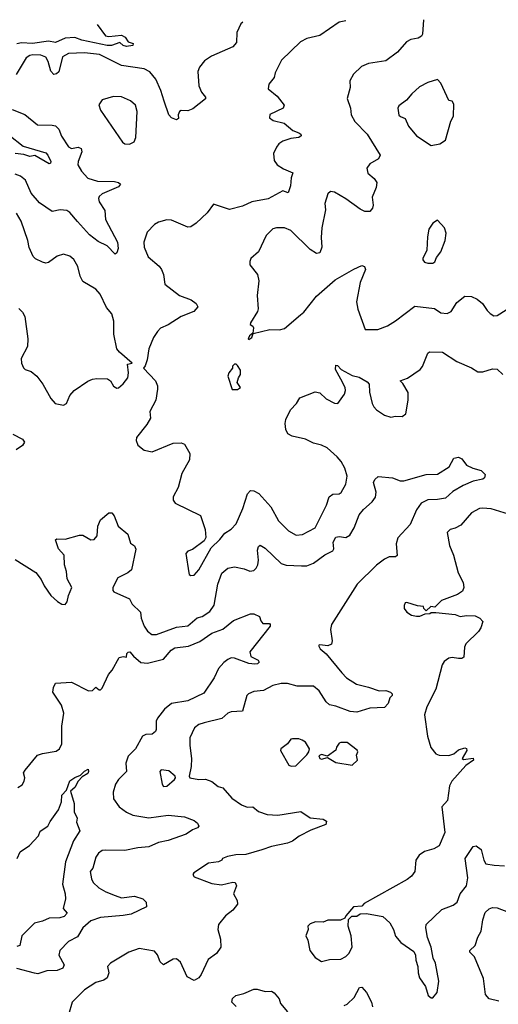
# Model space of a CAD drawing. Extents: x 2199565 to 2323334, y 894172 to 1018966.
# Tile 435 of 440: x 2307923 to 2310892, y 1012701 to 1018804. Entities that reach past the tile are written whole.
import ezdxf

# ---------------------------------------------------------------- set-up
doc = ezdxf.new("R2010")
doc.units = 0

msp = doc.modelspace()

# ---------------------------------------------------------------- linework, layer by layer
at = {"layer": '0CON10XD'}
for points in [[(2309308.1, 1018788.2), (2309295, 1018779.2), (2309269.2, 1018725), (2309267.3, 1018662.7), (2309244.2, 1018635.8), (2309112.6, 1018577.4), (2309070, 1018550), (2309039.1, 1018510.9), (2309027, 1018483), (2309033.3, 1018395), (2309051.4, 1018355), (2309075.6, 1018325), (2309075.4, 1018314.6), (2308997.9, 1018252.1), (2308965, 1018240), (2308925, 1018242), (2308915, 1018236), (2308906, 1018215), (2308907.5, 1018192.5), (2308895, 1018184.2), (2308865, 1018196), (2308848.6, 1018215), (2308818.4, 1018298.4), (2308798.7, 1018365), (2308766.9, 1018435), (2308730.6, 1018480.6), (2308695, 1018500.4), (2308555, 1018520.8), (2308418, 1018588), (2308325, 1018598.1), (2308225, 1018593.8), (2308189.5, 1018575), (2308165, 1018481.9), (2308152.1, 1018467.9), (2308135, 1018465.5), (2308115.8, 1018485.7), (2308099.2, 1018545), (2308085, 1018571.1), (2308054.7, 1018584.7), (2308005, 1018587.3), (2307985, 1018582.7), (2307962.7, 1018567.3), (2307901.1, 1018465)], [(2309946.4, 1018797.4), (2309905, 1018789.1), (2309785, 1018705.7), (2309705, 1018687.1), (2309665, 1018667.5), (2309547, 1018553), (2309507.1, 1018475), (2309502, 1018445), (2309468, 1018405), (2309463.8, 1018375), (2309519.7, 1018329.7), (2309563.8, 1018275), (2309556.7, 1018255), (2309475, 1018216.2), (2309472.5, 1018195), (2309495, 1018180), (2309562.7, 1018162.7), (2309617.1, 1018117.1), (2309655, 1018103.8), (2309666, 1018095), (2309668, 1018085), (2309655, 1018074.4), (2309605, 1018068.2), (2309555, 1018052.1), (2309530.6, 1018035), (2309515.6, 1018015), (2309497.5, 1017975), (2309501.7, 1017931.7), (2309520, 1017905), (2309559.5, 1017879.5), (2309617.5, 1017855), (2309605.9, 1017824.1), (2309602.9, 1017775), (2309588.8, 1017731.2), (2309555, 1017743.3), (2309465, 1017693.1), (2309363.9, 1017676.1), (2309305, 1017648.9), (2309225, 1017627.5), (2309125, 1017661.2), (2309085, 1017606.2), (2309017.3, 1017542.7), (2308985, 1017521.2), (2308965, 1017518), (2308865, 1017561.9), (2308835, 1017564.4), (2308785, 1017549.4), (2308760, 1017535), (2308713, 1017487), (2308692.2, 1017425), (2308694.6, 1017394.6), (2308720, 1017335), (2308787.3, 1017277.3), (2308803.1, 1017255), (2308815.8, 1017225), (2308823.8, 1017165), (2308915, 1017093.8), (2308986.8, 1017066.8), (2309016.7, 1017045), (2309027.5, 1017025), (2309004.1, 1016995.9), (2308925, 1016964.3), (2308845, 1016911.8), (2308797.1, 1016892.9), (2308777.6, 1016872.4), (2308753.3, 1016835), (2308724, 1016765), (2308714, 1016695), (2308701.7, 1016658.3), (2308690, 1016645), (2308765.5, 1016565.5), (2308777.1, 1016535), (2308777.5, 1016515), (2308768.1, 1016445), (2308730.8, 1016375), (2308734.3, 1016335), (2308711.2, 1016295), (2308648, 1016215), (2308646.2, 1016195), (2308655, 1016167.5), (2308696.1, 1016136.1), (2308745, 1016126.2), (2308875, 1016179.2), (2308925, 1016180.8), (2308945, 1016173.3), (2308977.8, 1016115), (2308976.7, 1016075), (2308928.5, 1015991.5), (2308905.5, 1015904.5), (2308874.4, 1015845.6), (2308875.8, 1015825), (2308887, 1015807), (2309045, 1015731.2), (2309074.3, 1015644.3), (2309077.8, 1015595), (2309067.1, 1015572.9), (2308995, 1015520), (2308965, 1015508.8), (2308954.3, 1015495.7), (2308971.2, 1015375), (2308974.2, 1015364.2), (2308985, 1015358.8), (2309005, 1015362), (2309034.2, 1015395), (2309109.7, 1015530.3), (2309165, 1015582), (2309195, 1015622), (2309235, 1015645.8), (2309265, 1015679.2), (2309307.1, 1015775), (2309336.5, 1015865), (2309355, 1015885.5), (2309375, 1015884.4), (2309407.2, 1015867.2), (2309480.4, 1015785), (2309528.5, 1015698.5), (2309591.4, 1015635), (2309638.7, 1015608.7), (2309677.6, 1015612.4), (2309755.8, 1015654.2), (2309825.2, 1015794.8), (2309843.6, 1015846.4), (2309865, 1015863.1), (2309905, 1015864.4), (2309917.5, 1015872.5), (2309946.9, 1015925), (2309954.4, 1015975), (2309940.6, 1016025), (2309916.4, 1016065), (2309892.2, 1016095), (2309829.5, 1016149.5), (2309795, 1016165.9), (2309745, 1016178.9), (2309695, 1016204.6), (2309613, 1016223), (2309586.7, 1016236.7), (2309573.8, 1016263.8), (2309569.4, 1016300.6), (2309573.1, 1016325), (2309602.9, 1016385), (2309640.8, 1016425), (2309660.3, 1016459.7), (2309755, 1016497.5), (2309785, 1016492), (2309823.6, 1016453.6), (2309875, 1016426.2), (2309896.7, 1016425), (2309936.9, 1016483.1), (2309943.5, 1016505), (2309941.8, 1016525), (2309915.6, 1016575), (2309881.4, 1016635), (2309885, 1016662.5), (2309895, 1016660), (2309916.6, 1016636.6), (2309985, 1016598.1), (2310028.8, 1016588.8), (2310079.1, 1016559.1), (2310091.4, 1016545), (2310093.5, 1016495), (2310109.4, 1016425), (2310119.4, 1016405), (2310135.5, 1016385.5), (2310185, 1016353.8), (2310225, 1016340), (2310255, 1016346.7), (2310296.4, 1016343.6), (2310318, 1016362), (2310333.3, 1016445), (2310333, 1016493), (2310300, 1016550), (2310282.5, 1016565), (2310328.3, 1016581.7), (2310406.7, 1016635), (2310422, 1016655), (2310455, 1016737.5), (2310465, 1016746), (2310545, 1016744), (2310634.6, 1016684.6), (2310726, 1016646), (2310765, 1016621.4), (2310795, 1016622.2), (2310855, 1016640.8), (2310885, 1016638), (2310920.8, 1016605)], [(2310427.5, 1018804.3), (2310421.9, 1018715), (2310415, 1018702.5), (2310395, 1018689.4), (2310348.2, 1018681.8), (2310322.6, 1018667.4), (2310266.2, 1018603.8), (2310195, 1018550), (2310087.3, 1018532.7), (2310042.5, 1018515), (2309992.7, 1018467.3), (2309970, 1018425), (2309971.9, 1018385), (2309954.2, 1018315), (2309974.3, 1018255), (2309978.1, 1018215), (2310002.7, 1018172.7), (2310078.8, 1018095), (2310158.6, 1017965), (2310148.9, 1017941.1), (2310095, 1017911.2), (2310076.4, 1017883.6), (2310082.7, 1017852.7), (2310120.9, 1017820.9), (2310139.2, 1017795), (2310134.2, 1017765), (2310109.1, 1017705), (2310115.7, 1017655), (2310112, 1017635), (2310095, 1017616), (2310064.1, 1017615.9), (2310035, 1017629.1), (2309945, 1017694.4), (2309875, 1017735.7), (2309851.7, 1017738.3), (2309834, 1017725), (2309815.6, 1017665), (2309819.5, 1017625), (2309796.8, 1017515), (2309793.2, 1017455), (2309797.9, 1017395), (2309785, 1017358.8), (2309765, 1017355.8), (2309725, 1017379.5), (2309605, 1017498.1), (2309565, 1017514.3), (2309515, 1017514.2), (2309492.7, 1017507.3), (2309452.6, 1017467.4), (2309403.8, 1017365), (2309357.5, 1017325), (2309350, 1017305), (2309350, 1017285), (2309398.8, 1017225), (2309407.1, 1017185), (2309395.8, 1017095), (2309403, 1017013), (2309398.8, 1016995), (2309353.8, 1016925), (2309352.5, 1016915), (2309370, 1016905), (2309373.3, 1016895), (2309368.3, 1016861.7), (2309347.5, 1016845), (2309340, 1016825), (2309345, 1016822.5), (2309362.5, 1016835), (2309371.7, 1016858.3), (2309475, 1016883.3), (2309535, 1016881.2), (2309565, 1016890), (2309663.8, 1016975), (2309685, 1016992), (2309765, 1017091.4), (2309878.9, 1017191.1), (2309995, 1017258.1), (2310045, 1017280), (2310062.5, 1017275), (2310068, 1017255), (2310034, 1017176), (2310011.8, 1017055), (2310020.2, 1017010.2), (2310065, 1016883.8), (2310145, 1016883.8), (2310205, 1016906), (2310255, 1016937.1), (2310375, 1017029.4), (2310495, 1017014.2), (2310535, 1016988.1), (2310575, 1016982.2), (2310600, 1016995), (2310635, 1017052), (2310685, 1017091.2), (2310725, 1017087.5), (2310761.1, 1017071.1), (2310794.6, 1017044.6), (2310821.8, 1017001.8), (2310842.1, 1016982.1), (2310865, 1016969.2), (2310885, 1016970), (2310940, 1017005)], [(2308403.8, 1018775.2), (2308455, 1018704), (2308475, 1018699.4), (2308555, 1018709.1), (2308578, 1018695), (2308596.4, 1018666.4), (2308627.7, 1018657.7), (2308625.6, 1018645), (2308585, 1018637.1), (2308564.4, 1018645), (2308545, 1018662.5), (2308493.3, 1018645), (2308465, 1018645.2), (2308308.2, 1018678.2), (2308265, 1018693.5), (2308205, 1018689.8), (2308145, 1018662.4), (2308100.9, 1018670.9), (2308002.8, 1018657.2), (2307935, 1018660), (2307905, 1018654.8)], [(2310475, 1018024), (2310530, 1018035), (2310565, 1018057.5), (2310598, 1018175), (2310613.9, 1018206.1), (2310615, 1018280), (2310605, 1018300), (2310585, 1018302.5), (2310535, 1018410), (2310515, 1018433.3), (2310455, 1018416), (2310402.7, 1018387.3), (2310356.2, 1018345), (2310323.3, 1018305), (2310275, 1018270), (2310268, 1018255), (2310275, 1018213.3), (2310285, 1018203.3), (2310315, 1018192.5), (2310335, 1018143.3), (2310384.5, 1018084.5), (2310475, 1018024)], [(2308605, 1018033.3), (2308633, 1018047), (2308643.8, 1018075), (2308651.9, 1018235), (2308642, 1018275), (2308610.9, 1018300.9), (2308555, 1018325.7), (2308505, 1018327.5), (2308435, 1018306.7), (2308413.9, 1018276.1), (2308425, 1018243.3), (2308560, 1018045), (2308575, 1018033.8), (2308605, 1018033.3)], [(2307877, 1018247), (2307955, 1018217.1), (2308033.5, 1018153.5), (2308125, 1018151.5), (2308145.4, 1018145.4), (2308165, 1018126), (2308182.6, 1018082.6), (2308225, 1018015.7), (2308245, 1018005.6), (2308285, 1018014.4), (2308305, 1018006), (2308307.9, 1017985), (2308285.6, 1017925), (2308284.4, 1017905), (2308306.7, 1017865), (2308345, 1017822.9), (2308405, 1017803.1), (2308511.5, 1017801.5), (2308536.7, 1017795), (2308549.2, 1017785), (2308535, 1017768.9), (2308434, 1017725), (2308415, 1017708.8), (2308411.9, 1017695), (2308415.8, 1017675), (2308452.1, 1017622.1), (2308454.5, 1017565), (2308530.3, 1017425), (2308534.6, 1017385.4), (2308525, 1017358.8), (2308515, 1017351.2), (2308465, 1017403.3), (2308409.5, 1017429.5), (2308355, 1017470.9), (2308282.5, 1017552.5), (2308235, 1017608.9), (2308215, 1017620.5), (2308175, 1017625.6), (2308125, 1017615.8), (2308045, 1017669.5), (2307995, 1017729.1), (2307958.7, 1017808.7), (2307928.1, 1017835), (2307895, 1017845.9)], [(2307855, 1018091.5), (2307945, 1018020), (2308085, 1017978.9), (2308098.5, 1017965), (2308115.5, 1017925), (2308114.2, 1017915.8), (2308105, 1017911.4), (2308017.1, 1017962.9), (2307985, 1017956.1), (2307947.9, 1017967.9), (2307895, 1017974)], [(2308195, 1016413.8), (2308212.5, 1016425), (2308233.8, 1016475), (2308260, 1016505), (2308345, 1016563.3), (2308375, 1016576.5), (2308400.8, 1016580.8), (2308467.3, 1016577.3), (2308485.8, 1016565.8), (2308505, 1016533.3), (2308525, 1016520), (2308535, 1016522.5), (2308565, 1016546.2), (2308593.8, 1016585), (2308598.8, 1016615), (2308591.7, 1016668.3), (2308620, 1016675), (2308542.8, 1016742.8), (2308525.6, 1016765), (2308507.5, 1016855), (2308506.5, 1016935), (2308495, 1016982), (2308461.2, 1017021.2), (2308422.3, 1017102.3), (2308395, 1017134.4), (2308315, 1017182), (2308298.9, 1017215), (2308284.3, 1017275), (2308258.6, 1017318.6), (2308235, 1017338.6), (2308195, 1017350.8), (2308155, 1017337.5), (2308101.1, 1017298.9), (2308085, 1017295.6), (2308065, 1017301.9), (2308021.4, 1017321.4), (2308006.2, 1017336.2), (2307981.9, 1017391.9), (2307972.7, 1017435), (2307932.9, 1017555), (2307902.5, 1017605)], [(2310485, 1017294.2), (2310497.3, 1017302.7), (2310508.8, 1017331.2), (2310535.8, 1017365), (2310562, 1017435), (2310568.3, 1017481.7), (2310558, 1017515), (2310515, 1017562.5), (2310485, 1017543.3), (2310460, 1017505), (2310451.7, 1017458.3), (2310448, 1017375), (2310423.8, 1017325), (2310423.8, 1017315), (2310435, 1017301.2), (2310454.2, 1017294.2), (2310485, 1017294.2)], [(2307918, 1017015), (2307941.3, 1016991.3), (2307955.7, 1016965), (2307974.4, 1016825), (2307971.3, 1016778.7), (2307932.5, 1016705), (2307934, 1016675), (2307946.2, 1016646.2), (2307956.4, 1016636.4), (2307995, 1016624), (2308030, 1016595), (2308066, 1016545), (2308115.9, 1016455.9), (2308143.3, 1016425), (2308195, 1016413.8)], [(2309241.7, 1016511.7), (2309275, 1016512.5), (2309292.5, 1016525), (2309272.5, 1016555), (2309280, 1016585), (2309292.5, 1016605), (2309291.7, 1016631.7), (2309275, 1016660), (2309265, 1016670), (2309255, 1016670), (2309243, 1016657), (2309242.5, 1016645), (2309220, 1016615), (2309213.3, 1016595), (2309241.7, 1016511.7)], [(2307880, 1016235), (2307940, 1016205), (2307952.5, 1016185), (2307940, 1016165), (2307901.7, 1016138.3)], [(2307895, 1015458.1), (2308022.5, 1015377.5), (2308056, 1015335), (2308074.2, 1015295), (2308116, 1015235), (2308157.3, 1015197.3), (2308185, 1015181.2), (2308205, 1015180), (2308218, 1015195), (2308225.8, 1015235), (2308246.7, 1015285), (2308218.3, 1015338.3), (2308213, 1015383), (2308200, 1015425), (2308198, 1015485), (2308164, 1015525), (2308145, 1015580), (2308153.3, 1015586.7), (2308205, 1015583.8), (2308295, 1015610), (2308315, 1015610), (2308365, 1015580), (2308385, 1015581.2), (2308403.8, 1015605), (2308407.5, 1015665), (2308424, 1015705), (2308475, 1015746.7), (2308495, 1015746.7), (2308509.5, 1015729.5), (2308534, 1015665), (2308593.3, 1015615), (2308609.3, 1015559.3), (2308635, 1015543.3), (2308642.7, 1015522.7), (2308615.6, 1015394.4), (2308594.6, 1015375.4), (2308531.2, 1015345), (2308500.8, 1015285), (2308501.2, 1015265), (2308507.3, 1015257.3), (2308604, 1015214), (2308621.4, 1015181.4), (2308672.7, 1015132.7), (2308676.9, 1015095), (2308695.5, 1015045.5), (2308715, 1015013.8), (2308742.6, 1014992.6), (2308772.5, 1014992.5), (2308895, 1015037.8), (2308965, 1015047.9), (2309023.6, 1015096.4), (2309055, 1015105.5), (2309103.1, 1015135), (2309128.5, 1015175), (2309151.4, 1015305), (2309177.4, 1015372.6), (2309214.6, 1015405.4), (2309255, 1015412.9), (2309315, 1015400.8), (2309350, 1015385), (2309375, 1015389.2), (2309390.8, 1015405), (2309399.4, 1015425), (2309403.5, 1015455), (2309397.9, 1015515), (2309405, 1015538.8), (2309415, 1015548), (2309445, 1015529.2), (2309545, 1015433.3), (2309575, 1015423.6), (2309671.2, 1015418.8), (2309705, 1015419.5), (2309746.2, 1015435), (2309815, 1015487.5), (2309865, 1015512), (2309870.6, 1015525), (2309866.9, 1015565), (2309885, 1015595.8), (2309905, 1015601.4), (2309945, 1015594.4), (2309970.2, 1015609.8), (2309998.2, 1015655), (2310029.5, 1015735), (2310055, 1015768), (2310109.2, 1015815), (2310130, 1015845), (2310134.2, 1015875), (2310118, 1015935), (2310125, 1015953.3), (2310146.4, 1015973.6), (2310235, 1015964.3), (2310283.9, 1015946.1), (2310305, 1015945.8), (2310445, 1015985.7), (2310515, 1015988), (2310587.6, 1016032.4), (2310615, 1016086.2), (2310645, 1016092), (2310665, 1016082), (2310695, 1016042.9), (2310733.4, 1016023.4), (2310785, 1016008.8), (2310811.2, 1015985), (2310805.8, 1015965), (2310795, 1015956.7), (2310735, 1015944.6), (2310673.2, 1015916.8), (2310610.3, 1015879.7), (2310565, 1015839.1), (2310515, 1015829.6), (2310455, 1015829), (2310412.9, 1015807.1), (2310383.5, 1015765), (2310344.5, 1015675), (2310267.8, 1015592.2), (2310257.3, 1015555), (2310265, 1015483.8), (2310255, 1015474.4), (2310215, 1015474.5), (2310185, 1015461.1), (2310136.3, 1015423.7), (2310016, 1015305), (2309857.5, 1015055), (2309851.3, 1015025), (2309860.9, 1014955), (2309856.6, 1014933.4), (2309835, 1014922), (2309785, 1014930), (2309777.5, 1014925), (2309786.7, 1014905), (2309824.4, 1014874.4), (2309920.6, 1014755), (2309950, 1014725), (2310012, 1014685), (2310087.1, 1014667.1), (2310153.2, 1014643.2), (2310195, 1014645.8), (2310223.3, 1014635), (2310232.5, 1014625), (2310232.5, 1014615), (2310219.3, 1014600.7), (2310208.8, 1014565), (2310185, 1014540), (2310095, 1014535.6), (2310015, 1014510.9), (2309973.8, 1014515), (2309885, 1014548.5), (2309845, 1014556.7), (2309825, 1014575.7), (2309781.5, 1014645), (2309745, 1014672.9), (2309643.7, 1014673.7), (2309585, 1014688.7), (2309545, 1014690.4), (2309492.2, 1014677.8), (2309435, 1014646.9), (2309375, 1014638.9), (2309342, 1014625), (2309332.2, 1014615), (2309305, 1014517.5), (2309235, 1014514.2), (2309213.8, 1014505), (2309177.3, 1014472.7), (2309066.4, 1014446.4), (2309034.1, 1014435.9), (2309007.5, 1014415), (2308977.7, 1014352.3), (2308977.5, 1014305), (2308988.8, 1014225), (2308986.2, 1014175), (2308973.3, 1014115), (2308977.5, 1014105), (2309035, 1014094.2), (2309075.8, 1014095.8), (2309115, 1014082), (2309155, 1014052), (2309183, 1014043), (2309238.5, 1013978.5), (2309298.1, 1013938.1), (2309333.9, 1013923.9), (2309368.8, 1013925), (2309405, 1013896.5), (2309458.1, 1013878.1), (2309525, 1013872.7), (2309666.9, 1013896.9), (2309725, 1013857.5), (2309805, 1013848.6), (2309825.4, 1013835.4), (2309821.4, 1013815), (2309729.7, 1013780.3), (2309657.2, 1013742.8), (2309615, 1013712.9), (2309585, 1013700), (2309485, 1013680), (2309425, 1013657.7), (2309325, 1013630.3), (2309262.9, 1013627.1), (2309213, 1013617), (2309180, 1013605), (2309177.5, 1013595), (2309155.8, 1013584.2), (2309095, 1013576.2), (2309002.5, 1013515), (2308997.5, 1013505), (2309005, 1013491.2), (2309115, 1013449.2), (2309175, 1013440.5), (2309245, 1013458.8), (2309260, 1013455), (2309267.5, 1013435), (2309249.2, 1013385), (2309271.4, 1013345), (2309275, 1013322.5), (2309245.6, 1013285), (2309199.8, 1013250.2), (2309156.9, 1013195), (2309151.4, 1013165), (2309169.4, 1013105), (2309170.6, 1013055), (2309144.7, 1013015.3), (2309091.8, 1012978.2), (2309048.9, 1012885), (2309034.2, 1012865), (2309005, 1012849.2), (2308962.2, 1012872.2), (2308921.1, 1012961.1), (2308895, 1012981.9), (2308875, 1012981.1), (2308815, 1012945.8), (2308795, 1012964.2), (2308777.6, 1013007.6), (2308760, 1013030), (2308665, 1013047.2), (2308599.6, 1013025), (2308485.4, 1012955), (2308468.5, 1012935), (2308475.6, 1012895), (2308465, 1012864.2), (2308445, 1012851.5), (2308395, 1012836.5), (2308325, 1012791.4), (2308247.5, 1012715), (2308225.7, 1012635)], [(2310955, 1015740), (2310847.9, 1015772.1), (2310792.9, 1015777.1), (2310775, 1015774.5), (2310725, 1015747.1), (2310658.6, 1015671.4), (2310625, 1015652.5), (2310592.5, 1015645), (2310573.8, 1015625), (2310588.8, 1015545), (2310614.2, 1015485), (2310643.1, 1015375), (2310673.1, 1015315), (2310677.5, 1015285), (2310669.1, 1015260.9), (2310639.1, 1015240.9), (2310540, 1015205), (2310498.3, 1015161.7), (2310473, 1015167), (2310445, 1015140), (2310430, 1015155), (2310427, 1015167), (2310390.7, 1015170.7), (2310325, 1015192.5), (2310315, 1015190), (2310307, 1015173), (2310307.5, 1015155), (2310325, 1015132.5), (2310354.1, 1015114.1), (2310385, 1015106.7), (2310405, 1015107.5), (2310438.3, 1015121.7), (2310467, 1015123), (2310475, 1015130), (2310505, 1015130), (2310625, 1015116.2), (2310655, 1015105.8), (2310695, 1015112), (2310748.3, 1015108.3), (2310777.5, 1015095), (2310796.4, 1015073.6), (2310783.8, 1015035), (2310768.3, 1015011.7), (2310691.1, 1014935), (2310682.2, 1014915), (2310677.3, 1014852.7), (2310665.6, 1014844.4), (2310645, 1014844.4), (2310605, 1014850.6), (2310585, 1014846.9), (2310556.2, 1014825), (2310544.2, 1014805), (2310503.8, 1014655), (2310449.4, 1014545), (2310434.5, 1014495.5), (2310452.2, 1014362.2), (2310473.2, 1014293.2), (2310505, 1014252.9), (2310525, 1014244.4), (2310585, 1014243.3), (2310616.9, 1014253.1), (2310645, 1014278.8), (2310685, 1014290), (2310695, 1014287.5), (2310696.7, 1014275), (2310667.5, 1014225), (2310675, 1014217.5), (2310736, 1014226), (2310738.8, 1014215), (2310689.7, 1014180.3), (2310604, 1014085), (2310588.8, 1014055), (2310577.5, 1013965), (2310542, 1013925), (2310559.4, 1013765), (2310525, 1013683.3), (2310492.5, 1013665), (2310435, 1013648), (2310400, 1013625), (2310381.2, 1013595), (2310374, 1013525), (2310353.8, 1013495), (2310326.2, 1013473.8), (2310060, 1013325), (2310045, 1013310), (2309993.9, 1013306.1), (2309945, 1013250), (2309940, 1013235), (2309913, 1013223), (2309835, 1013223.3), (2309805, 1013210), (2309757, 1013213), (2309725, 1013200), (2309710, 1013185), (2309712.5, 1013165), (2309697.5, 1013125), (2309709.3, 1013099.3), (2309723.3, 1013035), (2309755, 1012990), (2309795, 1012966.7), (2309845, 1012979.2), (2309915, 1012981.2), (2309945, 1012996.7), (2309964, 1013016), (2309986.2, 1013055), (2309980, 1013125), (2309960, 1013185), (2309962.5, 1013227.5), (2309983, 1013247), (2310015, 1013247.5), (2310035, 1013262.5), (2310075, 1013263.3), (2310175, 1013244.2), (2310218, 1013205), (2310242, 1013165), (2310255, 1013124), (2310288, 1013085), (2310367.6, 1013027.6), (2310378, 1013005), (2310380, 1012975), (2310392.9, 1012935), (2310393.8, 1012895), (2310403.3, 1012865), (2310440.7, 1012810.7), (2310457.5, 1012755), (2310475, 1012740), (2310485, 1012740), (2310513.3, 1012775), (2310522, 1012845), (2310501.2, 1012955), (2310487.3, 1012987.3), (2310475.7, 1013055), (2310453.1, 1013115), (2310441.5, 1013175), (2310443.5, 1013195), (2310542.1, 1013287.9), (2310611.2, 1013315), (2310635.7, 1013335), (2310655.6, 1013385), (2310695, 1013435.7), (2310703.3, 1013485), (2310686.7, 1013605), (2310735, 1013678.9), (2310755, 1013682.9), (2310785, 1013660), (2310802.6, 1013595), (2310815, 1013571.5), (2310865.6, 1013564.4), (2310929.7, 1013559.7)], [(2307912, 1014045), (2307938.7, 1014061.3), (2307950.8, 1014085), (2307954, 1014105), (2307946.2, 1014135), (2307956.8, 1014153.2), (2308034, 1014245), (2308065, 1014256.2), (2308150.2, 1014269.8), (2308168.9, 1014285), (2308183.6, 1014315), (2308184.4, 1014425), (2308197.8, 1014505), (2308181.5, 1014555), (2308128, 1014635), (2308132, 1014665), (2308145, 1014692.5), (2308245, 1014696.9), (2308350, 1014645), (2308373.6, 1014646.4), (2308395, 1014667.5), (2308415, 1014650), (2308425, 1014650), (2308435, 1014660), (2308473.8, 1014745), (2308497.3, 1014772.7), (2308540, 1014850), (2308565, 1014857.5), (2308585, 1014852.5), (2308586.7, 1014875), (2308595, 1014883.3), (2308606, 1014885), (2308628.5, 1014858.5), (2308675, 1014820.5), (2308715, 1014814.5), (2308815, 1014840.8), (2308863.6, 1014896.4), (2308885, 1014911.5), (2308970.4, 1014920.4), (2309039.7, 1014950.3), (2309115, 1015000.5), (2309183.9, 1015026.1), (2309249.8, 1015080.2), (2309355, 1015122), (2309375, 1015122), (2309410, 1015105), (2309418.3, 1015078.3), (2309431.7, 1015061.7), (2309471.7, 1015061.7), (2309477.5, 1015055), (2309476.2, 1015045), (2309350, 1014885), (2309357.3, 1014857.3), (2309401.2, 1014835), (2309407.7, 1014822.3), (2309398.5, 1014811.5), (2309381.2, 1014808.8), (2309345, 1014813.1), (2309255, 1014847.1), (2309235, 1014848.6), (2309215, 1014838.6), (2309189.4, 1014820.6), (2309157, 1014783), (2309130, 1014725), (2309065, 1014629.2), (2308965, 1014582.1), (2308865, 1014566.1), (2308820.3, 1014529.7), (2308778.1, 1014475), (2308770.3, 1014455), (2308770.4, 1014405), (2308765, 1014392.9), (2308745, 1014375.5), (2308705, 1014373.9), (2308685, 1014362.5), (2308640.8, 1014285), (2308595, 1014238.2), (2308582.4, 1014195), (2308586.1, 1014145), (2308535, 1014094.4), (2308516.9, 1014065), (2308503.2, 1014015), (2308504.6, 1013975), (2308540.5, 1013925), (2308585, 1013891.2), (2308625, 1013873), (2308725, 1013855.8), (2308845, 1013874.2), (2308945, 1013863.1), (2309005, 1013840.8), (2309025, 1013823.8), (2309034, 1013805), (2309026.2, 1013795), (2308995, 1013782.7), (2308955, 1013754.6), (2308845, 1013715.9), (2308785, 1013703.1), (2308725, 1013676.2), (2308655, 1013671.1), (2308574.4, 1013654.4), (2308453.4, 1013656.6), (2308435, 1013654.2), (2308411.7, 1013638.3), (2308395, 1013613.3), (2308376.2, 1013545), (2308360, 1013525), (2308368.9, 1013478.9), (2308379.2, 1013455), (2308413.5, 1013423.5), (2308457.7, 1013397.7), (2308515, 1013374.6), (2308555, 1013360.8), (2308635, 1013370.5), (2308686.2, 1013355), (2308708, 1013335), (2308708.8, 1013305), (2308615, 1013260), (2308565, 1013250.4), (2308425, 1013239.7), (2308365, 1013217.5), (2308314.6, 1013175), (2308281.4, 1013118.6), (2308225, 1013090.4), (2308171.5, 1013035), (2308165.4, 1013005), (2308198.6, 1012945), (2308190.8, 1012925), (2308155, 1012910), (2308090.9, 1012909.1), (2308035, 1012890.6), (2308015, 1012893.5), (2307905, 1012923.6)], [(2309606.1, 1014176.1), (2309635, 1014178.8), (2309705, 1014247.5), (2309716.7, 1014265), (2309720, 1014285), (2309696.2, 1014325), (2309675, 1014338), (2309655, 1014346), (2309615, 1014346.2), (2309605, 1014343.8), (2309584.2, 1014315.8), (2309543.8, 1014285), (2309540, 1014275), (2309593, 1014183), (2309606.1, 1014176.1)], [(2309985, 1014183.8), (2310017.5, 1014215), (2310012.5, 1014245), (2310020, 1014265), (2310015.9, 1014275.9), (2309953.3, 1014323.3), (2309915, 1014323.8), (2309905, 1014318.8), (2309887.5, 1014295), (2309883, 1014277), (2309831.7, 1014238.3), (2309795, 1014248.8), (2309778.3, 1014241.7), (2309785, 1014223.8), (2309795, 1014221.2), (2309831.7, 1014231.7), (2309885, 1014198.8), (2309985, 1014183.8)], [(2307907.2, 1013605), (2307925, 1013645.9), (2307983.8, 1013686.2), (2308038.8, 1013745), (2308050, 1013775), (2308096.7, 1013805), (2308111.2, 1013835), (2308163.3, 1013906.7), (2308182.5, 1013955), (2308185, 1013997.8), (2308212.7, 1014027.3), (2308235, 1014085.6), (2308265, 1014107.1), (2308299.3, 1014120.7), (2308325, 1014146.7), (2308347.7, 1014157.7), (2308350.8, 1014145), (2308345, 1014131.2), (2308310, 1014110), (2308285, 1014083.8), (2308265, 1014043.8), (2308238.3, 1014021.7), (2308261.2, 1013945), (2308260, 1013895), (2308280, 1013855), (2308275, 1013830), (2308297, 1013777), (2308256.1, 1013713.9), (2308207.8, 1013585), (2308188.1, 1013445), (2308206, 1013385), (2308207.5, 1013355), (2308193.3, 1013295), (2308217.5, 1013265), (2308198, 1013245), (2308173, 1013237), (2308105, 1013235.5), (2308065, 1013215.8), (2308015, 1013202.9), (2307935.5, 1013125), (2307924, 1013065), (2307905, 1013060)], [(2308815, 1014050), (2308835, 1014053.8), (2308882.5, 1014095), (2308890, 1014105), (2308887.5, 1014115), (2308847.7, 1014147.7), (2308800, 1014155), (2308792.5, 1014145), (2308806.2, 1014065), (2308815, 1014050)], [(2310895, 1012719.5), (2310835.3, 1012735.3), (2310811.6, 1012761.6), (2310800.9, 1012860.9), (2310744.6, 1012995), (2310715.9, 1013025), (2310716, 1013035), (2310748.2, 1013065), (2310765, 1013116.2), (2310786.1, 1013153.9), (2310796.4, 1013223.6), (2310810.8, 1013269.2), (2310835, 1013293.3), (2310855, 1013301.2), (2310885, 1013298), (2310955, 1013272.5)], [(2309935, 1012694.4), (2309955, 1012701.9), (2309996.9, 1012743.1), (2310031.2, 1012805), (2310045, 1012807.5), (2310075, 1012773.3), (2310104.3, 1012715), (2310111.4, 1012685)], [(2309266.4, 1012686.4), (2309238, 1012715), (2309243, 1012737), (2309264.6, 1012755.4), (2309312.8, 1012767.2), (2309375, 1012795.6), (2309395, 1012795.6), (2309445, 1012780.8), (2309485, 1012782.9), (2309502.2, 1012772.2), (2309533.1, 1012735), (2309540.8, 1012705), (2309585, 1012654.4)]]:
    msp.add_lwpolyline(points, dxfattribs=at)

doc.saveas('drawing.dxf')
